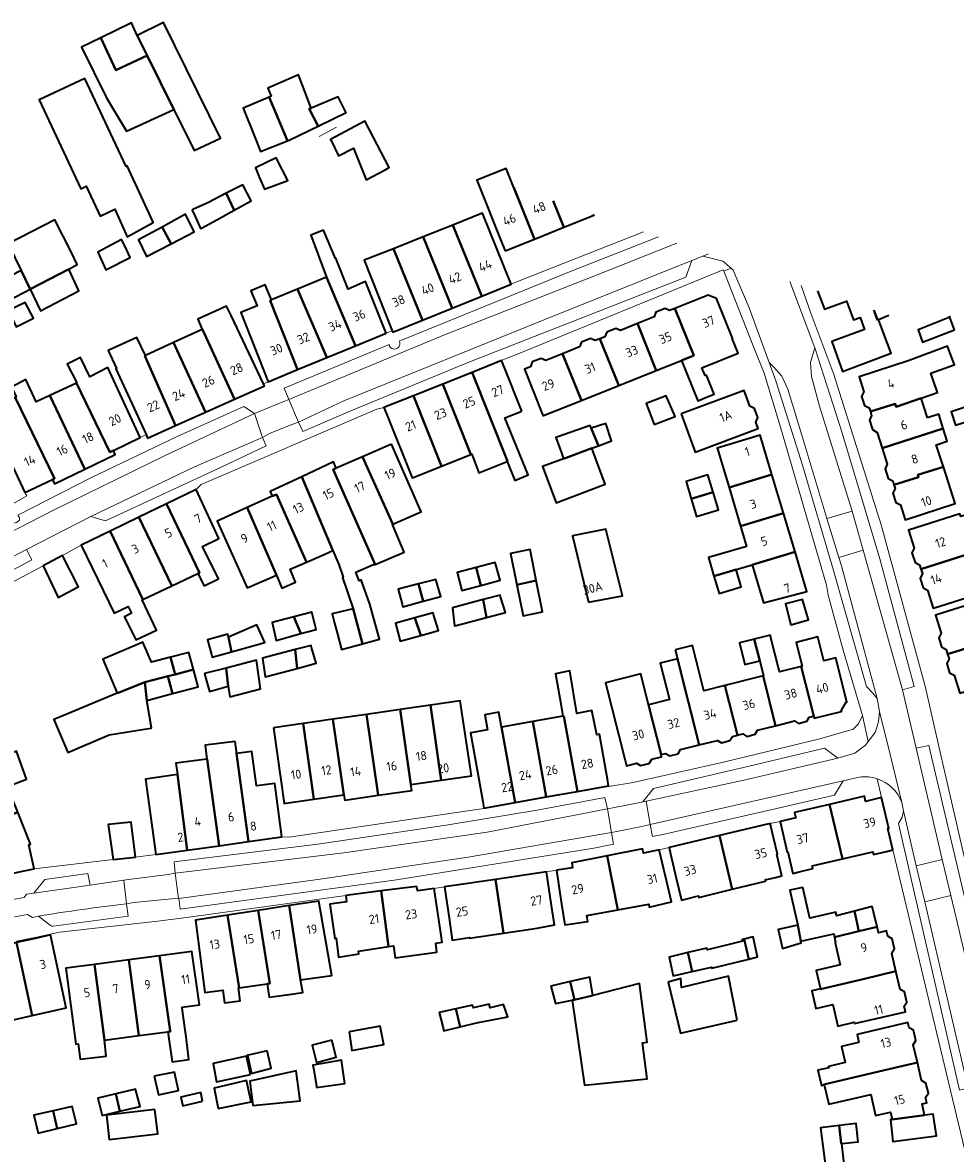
# Model space of a CAD drawing. Extents: x 152761 to 155748, y 459947 to 462743.
# Tile 257 of 262: x 155117 to 155255, y 462276 to 462444. Entities that reach past the tile are written whole.
import ezdxf
from ezdxf.enums import TextEntityAlignment as Align

# ---------------------------------------------------------------- set-up
doc = ezdxf.new("R2010")
doc.units = 0
doc.header["$LTSCALE"] = 0.75
for name, color, linetype, lineweight in [('B-RO-IE-TERREINAFSCHEIDING_KUNSTMATIG_HEKWERK-G', 251, 'IE-TERREINAFSCHEIDING-KUNSTMATIG', 18), ('B-RO-OG-BEBOUWING-GV', 6, 'CONTINUOUS', 35), ('B-RO-OG-BEBOUWING-T18', 1, 'CONTINUOUS', 18), ('B-RO-VH-VERHARDING_BETONSTRAATSTEEN-GV', 251, 'CONTINUOUS', 18), ('B-RO-VH-VERHARDING_STRAATBAKSTEEN-GV', 251, 'CONTINUOUS', 18), ('B-RO-VH-VERHARDING_TEGEL-GV', 251, 'CONTINUOUS', 18)]:
    doc.layers.add(name, color=color, linetype=linetype, lineweight=lineweight)
doc.styles.add('NLCS-ISO-M200-T18', font='NLCS-ISO.ttf', dxfattribs={"height": 0.36})
doc.linetypes.add('IE-TERREINAFSCHEIDING-KUNSTMATIG', pattern='A,4,[82,NLCS.SHX,S=0.75,R=90,X=0,Y=0],4,-2', length=10)

msp = doc.modelspace()

# ---------------------------------------------------------------- linework, layer by layer
at = {"layer": 'B-RO-IE-TERREINAFSCHEIDING_KUNSTMATIG_HEKWERK-G', "flags": 128}
msp.add_lwpolyline([(155160.734, 462427.048), (155163.325, 462428.474)], dxfattribs=at)
at = {"layer": 'B-RO-OG-BEBOUWING-GV', "flags": 128}
for points in [[(155135.139, 462439.132), (155133.682, 462442.072), (155132.813, 462443.982), (155128.269, 462441.749), (155130.479, 462436.946)], [(155135.139, 462439.132), (155139.13, 462431.077), (155142.118, 462424.965), (155146.036, 462426.801), (155137.581, 462443.998), (155133.682, 462442.072)], [(155139.13, 462431.077), (155135.139, 462439.132), (155130.479, 462436.946), (155128.269, 462441.749), (155125.403, 462440.34), (155129.118, 462432.795), (155132.068, 462427.844)], [(155129.309, 462415.77), (155130.358, 462416.262), (155132.168, 462412.126), (155136.059, 462414.252), (155135.981, 462414.424), (155134.305, 462418.099), (155132.197, 462422.694), (155132.043, 462422.617), (155125.879, 462435.687), (155119.068, 462432.502), (155125.29, 462419.298), (155126.099, 462419.676), (155128.169, 462415.235)], [(155153.289, 462432.912), (155156.033, 462426.411), (155156.373, 462426.544), (155160.565, 462428.581), (155159.24, 462431.16), (155159.549, 462431.286), (155157.658, 462436.233), (155153.117, 462434.26), (155153.603, 462433.044)], [(155156.033, 462426.411), (155153.289, 462432.912), (155149.414, 462431.288), (155151.042, 462427.19), (155151.98, 462424.828)], [(155159.549, 462431.286), (155159.24, 462431.16), (155160.565, 462428.581), (155164.738, 462430.61), (155164.703, 462430.681), (155163.576, 462432.961)], [(155167.604, 462429.214), (155167.532, 462429.353), (155162.436, 462426.621), (155162.56, 462426.365), (155163.611, 462424.205), (155165.85, 462425.311), (155167.713, 462420.625), (155170.562, 462422.13), (155171.144, 462422.438)], [(155151.871, 462420.927), (155152.577, 462419.252), (155156.044, 462420.499), (155154.329, 462423.896), (155151.257, 462422.386)], [(155188.366, 462410.065), (155192.749, 462411.822), (155188.538, 462422.326), (155184.155, 462420.569), (155187.994, 462410.993)], [(155146.911, 462418.62), (155148.07, 462416.092), (155150.631, 462417.495), (155149.371, 462419.874)], [(155143.234, 462413.45), (155145.487, 462414.663), (155148.07, 462416.092), (155146.911, 462418.62), (155144.254, 462417.265), (155141.963, 462416.187), (155141.824, 462416.121), (155142.315, 462415.054), (155143.099, 462413.378)], [(155137.37, 462413.599), (155138.723, 462411.123), (155142.132, 462412.896), (155140.861, 462415.508)], [(155180.601, 462413.894), (155184.896, 462403.33), (155189.302, 462405.123), (155185.007, 462415.644), (155184.872, 462415.59)], [(155116.398, 462407.156), (155117.749, 462404.372), (155123.506, 462407.344), (155124.725, 462408.045), (155123.885, 462409.804), (155121.426, 462414.669), (155114.488, 462411.093)], [(155138.723, 462411.123), (155137.37, 462413.599), (155133.878, 462411.689), (155135.041, 462409.208)], [(155170.701, 462397.797), (155167.634, 462405.515), (155165.018, 462404.382), (155163.186, 462408.989), (155163.136, 462408.905), (155161.35, 462413.155), (155159.508, 462412.376), (155161.841, 462406.153), (155166.133, 462395.925)], [(155176.179, 462412.138), (155180.49, 462401.539), (155184.896, 462403.33), (155180.601, 462413.894)], [(155131.857, 462410.71), (155131.352, 462411.754), (155127.828, 462409.864), (155128.999, 462407.257), (155132.645, 462409.084)], [(155180.49, 462401.539), (155176.179, 462412.138), (155171.758, 462410.382), (155176.084, 462399.747)], [(155171.758, 462410.382), (155167.424, 462408.661), (155171.6, 462398.151), (155171.678, 462397.955), (155176.084, 462399.747)], [(155117.749, 462404.372), (155116.398, 462407.156), (155110.695, 462404.211), (155112.1, 462401.454)], [(155117.749, 462404.372), (155119.289, 462401.156), (155124.992, 462404.101), (155123.506, 462407.344)], [(155157.528, 462392.398), (155153.46, 462402.689), (155153.652, 462402.768), (155152.71, 462405.001), (155150.575, 462404.137), (155151.513, 462401.884), (155149.074, 462400.876), (155153.137, 462390.598)], [(155166.133, 462395.925), (155161.841, 462406.153), (155157.528, 462404.37), (155161.882, 462394.182)], [(155153.652, 462402.768), (155153.46, 462402.689), (155157.528, 462392.398), (155161.882, 462394.182), (155157.528, 462404.37)], [(155213.613, 462401.487), (155216.43, 462394.501), (155214.606, 462393.78), (155217.026, 462387.768), (155218.55, 462388.381), (155219.477, 462388.755), (155218.332, 462391.599), (155218.133, 462391.51), (155217.625, 462392.649), (155223.018, 462394.852), (155222.138, 462397.046), (155222.199, 462397.071), (155219.801, 462402.974), (155218.591, 462403.494)], [(155114.506, 462401.196), (155115.667, 462398.745), (155118.265, 462400.046), (155116.994, 462402.392)], [(155147.624, 462400.45), (155146.967, 462401.833), (155142.696, 462399.915), (155143.349, 462398.347), (155143.387, 462398.364), (155148.155, 462387.999), (155152.425, 462389.903), (155152.599, 462389.981), (155152.443, 462390.31)], [(155213.613, 462401.487), (155212.829, 462401.17), (155212.157, 462401.477), (155210.817, 462400.951), (155210.529, 462400.243), (155208.049, 462399.243), (155210.857, 462392.278), (155214.606, 462393.78), (155216.43, 462394.501)], [(155255.199, 462398.324), (155254.468, 462400.279), (155254.493, 462400.192), (155249.79, 462398.328), (155250.465, 462396.476)], [(155143.349, 462398.347), (155139.091, 462396.409), (155143.844, 462386.076), (155148.155, 462387.999), (155143.387, 462398.364)], [(155202.484, 462396.999), (155205.287, 462390.047), (155210.857, 462392.278), (155208.049, 462399.243), (155205.532, 462398.228), (155204.834, 462398.536), (155203.494, 462397.985), (155203.214, 462397.293)], [(155139.378, 462384.084), (155134.805, 462394.458), (155134.9, 462394.501), (155133.632, 462397.197), (155129.361, 462395.252), (155130.597, 462392.543), (155130.499, 462392.498), (155134.986, 462382.745), (155135.222, 462382.231)], [(155134.9, 462394.501), (155134.805, 462394.458), (155139.378, 462384.084), (155143.844, 462386.076), (155139.091, 462396.409)], [(155205.287, 462390.047), (155202.484, 462396.999), (155201.757, 462396.706), (155201.079, 462397.019), (155199.736, 462396.473), (155199.461, 462395.78), (155196.92, 462394.755), (155199.718, 462387.816)], [(155199.718, 462387.816), (155196.92, 462394.755), (155194.428, 462393.75), (155193.741, 462394.075), (155192.41, 462393.539), (155192.139, 462392.827), (155191.244, 462392.466), (155193.953, 462385.748), (155194.037, 462385.54), (155194.075, 462385.555)], [(155246.509, 462386.855), (155250.259, 462388.161), (155252.672, 462389.002), (155251.678, 462391.857), (155255.165, 462393.1), (155255.203, 462393.113), (155254.512, 462394.953), (155254.16, 462395.889), (155248.45, 462393.744), (155241.018, 462391.342), (155241.741, 462389.107), (155241.382, 462388.403), (155241.822, 462387.059), (155242.511, 462386.723), (155242.695, 462386.154), (155246.365, 462387.312)], [(155124.66, 462390.397), (155129.6, 462380.136), (155130.136, 462380.395), (155134.116, 462382.322), (155129.304, 462392.711), (155126.718, 462391.383), (155126.603, 462391.324), (155125.218, 462394.205), (155123.272, 462393.233), (155124.695, 462390.413)], [(155190.867, 462386.215), (155188.229, 462392.813), (155187.858, 462393.741), (155183.476, 462391.989), (155188.755, 462378.788), (155188.738, 462378.781), (155188.693, 462378.763), (155189.829, 462375.93), (155191.831, 462376.758), (155188.334, 462385.213)], [(155188.693, 462378.763), (155188.738, 462378.781), (155188.755, 462378.788), (155183.476, 462391.989), (155179.112, 462390.244), (155183.299, 462379.773), (155183.407, 462379.816), (155184.491, 462377.078)], [(155120.675, 462388.567), (155118.641, 462387.633), (155117.11, 462390.909), (155114.974, 462389.802), (155115.677, 462388.342), (155115.504, 462388.257), (155121.391, 462376.198), (155121.061, 462376.04), (155121.346, 462375.442), (155125.874, 462377.604)], [(155130.136, 462380.395), (155129.6, 462380.136), (155124.66, 462390.397), (155120.675, 462388.567), (155125.874, 462377.604), (155130.399, 462379.765)], [(155179.112, 462390.244), (155174.748, 462388.499), (155178.931, 462378.039), (155183.299, 462379.773)], [(155116.972, 462374.125), (155121.061, 462376.04), (155121.391, 462376.198), (155115.504, 462388.257), (155113.758, 462387.396), (155114.541, 462385.802), (155112, 462384.532), (155113.533, 462381.396), (155115.156, 462377.965)], [(155174.626, 462376.33), (155178.931, 462378.039), (155174.748, 462388.499), (155170.366, 462386.746), (155170.738, 462385.818), (155174.545, 462376.298)], [(155210.561, 462384.242), (155213.655, 462385.418), (155212.349, 462388.509), (155209.357, 462387.375)], [(155214.543, 462385.805), (155216.662, 462380.142), (155226.028, 462383.647), (155225.666, 462384.612), (155225.956, 462385.267), (155225.44, 462386.642), (155224.792, 462386.949), (155223.909, 462389.309)], [(155251.2, 462385.25), (155250.259, 462388.161), (155246.509, 462386.855), (155246.365, 462387.312), (155242.695, 462386.154), (155242.879, 462385.585), (155242.543, 462384.887), (155243.008, 462383.476), (155243.692, 462383.069), (155244.453, 462380.714), (155253.512, 462383.641), (155252.853, 462385.785)], [(155258.477, 462385.148), (155257.816, 462387.168), (155254.697, 462386.148), (155255.351, 462384.149)], [(155197.055, 462379.111), (155201.279, 462380.716), (155202.253, 462381.086), (155201.199, 462383.706), (155201.051, 462384.073), (155196.08, 462382.342), (155195.946, 462382.295), (155196.74, 462380.014)], [(155202.253, 462381.086), (155204.196, 462381.824), (155203.344, 462384.412), (155201.199, 462383.706)], [(155253.559, 462377.948), (155252.5, 462381.225), (155252.527, 462381.234), (155254.096, 462381.742), (155253.512, 462383.641), (155244.453, 462380.714), (155245.215, 462378.356), (155244.873, 462377.671), (155245.346, 462376.227), (155246.027, 462375.843), (155246.208, 462375.282), (155249.845, 462376.408), (155249.737, 462376.756)], [(155171.494, 462381.339), (155167.155, 462379.456), (155171.685, 462369.4), (155175.646, 462371.138), (155175.906, 462371.252)], [(155220.001, 462380.472), (155220.209, 462379.777), (155221.674, 462374.875), (155228.047, 462376.783), (155226.293, 462382.642), (155219.922, 462380.735)], [(155201.279, 462380.716), (155197.055, 462379.111), (155193.949, 462377.972), (155195.965, 462372.587), (155203.28, 462375.365)], [(155165.765, 462356.849), (155167.166, 462351.639), (155169.694, 462352.33), (155168.286, 462357.522), (155166.951, 462361.126), (155166.662, 462360.994), (155166.158, 462362.27), (155168.896, 462363.465), (155168.942, 462363.351), (155169.062, 462363.403), (155162.817, 462377.573), (155163.266, 462377.768), (155162.843, 462378.672), (155158.129, 462376.469), (155162.785, 462365.496), (155163.657, 462363.44), (155164.278, 462361.557), (155164.209, 462361.488)], [(155171.685, 462369.4), (155167.155, 462379.456), (155163.266, 462377.768), (155162.817, 462377.573), (155169.062, 462363.403), (155173.347, 462365.269), (155171.643, 462369.382)], [(155246.208, 462375.282), (155246.389, 462374.721), (155246.038, 462374.03), (155246.477, 462372.659), (155247.171, 462372.302), (155247.887, 462370.085), (155255.324, 462372.488), (155255.016, 462373.44), (155253.559, 462377.948), (155249.737, 462376.756), (155249.845, 462376.408)], [(155158.129, 462376.469), (155153.432, 462374.275), (155153.748, 462373.573), (155154.366, 462373.852), (155158.836, 462363.763), (155161.021, 462364.722), (155162.785, 462365.496)], [(155219.316, 462374.169), (155218.548, 462376.741), (155215.281, 462375.765), (155216.05, 462373.191)], [(155228.047, 462376.783), (155221.674, 462374.875), (155223.392, 462369.126), (155229.768, 462371.035)], [(155145.7, 462367.234), (155145.818, 462367.291), (155142.448, 462374.576), (155138.017, 462372.434), (155142.909, 462362.193), (155142.705, 462362.096), (155143.616, 462360.274), (155145.751, 462361.274), (155143.387, 462366.121)], [(155150, 462371.883), (155154.388, 462361.856), (155155.154, 462359.927), (155157.215, 462360.817), (155156.43, 462362.708), (155158.836, 462363.763), (155154.366, 462373.852), (155153.748, 462373.573)], [(155219.316, 462374.169), (155216.05, 462373.191), (155216.832, 462370.571), (155220.1, 462371.547)], [(155142.705, 462362.096), (155142.909, 462362.193), (155138.017, 462372.434), (155133.903, 462370.444), (155138.795, 462360.24)], [(155154.388, 462361.856), (155150, 462371.883), (155145.543, 462369.873), (155150.014, 462359.948)], [(155250.213, 462362.733), (155257.834, 462365.148), (155257.827, 462365.169), (155260.165, 462365.912), (155258.474, 462371.308), (155257.086, 462370.868), (155256.133, 462370.566), (155256.009, 462370.957), (155248.373, 462368.538), (155249.219, 462365.869), (155248.872, 462365.163), (155249.332, 462363.74), (155250.006, 462363.385)], [(155138.795, 462360.24), (155133.903, 462370.444), (155129.63, 462368.379), (155134.508, 462358.205)], [(155222.737, 462362.667), (155225.11, 462363.377), (155231.489, 462365.287), (155229.768, 462371.035), (155223.392, 462369.126), (155224.298, 462366.095), (155218.608, 462364.447), (155219.436, 462361.679)], [(155134.508, 462358.205), (155129.63, 462368.379), (155125.359, 462366.314), (155130.221, 462356.17), (155132.334, 462357.173), (155132.819, 462356.178), (155131.763, 462355.663), (155133.451, 462352.203), (155136.521, 462353.677), (155134.397, 462358.152)], [(155200.787, 462357.832), (155205.812, 462358.74), (155203.341, 462368.661), (155198.409, 462367.694)], [(155119.684, 462363.21), (155121.938, 462358.535), (155124.767, 462360.036), (155124.937, 462360.126), (155122.553, 462364.781), (155119.672, 462363.236)], [(155190.102, 462360.424), (155193.013, 462361.026), (155192.109, 462365.647), (155189.163, 462365.053)], [(155225.11, 462363.377), (155226.795, 462357.74), (155233.243, 462359.428), (155231.489, 462365.287)], [(155259.278, 462358.631), (155262.155, 462359.563), (155261.449, 462361.817), (155261.249, 462362.456), (155258.923, 462361.717), (155257.834, 462365.148), (155250.213, 462362.733), (155250.423, 462362.07), (155250.077, 462361.366), (155250.537, 462359.943), (155251.209, 462359.59), (155252.052, 462356.928), (155253.005, 462357.23), (155259.111, 462359.164)], [(155184.084, 462362.977), (155181.273, 462362.214), (155181.929, 462359.544), (155184.775, 462360.321)], [(155184.084, 462362.977), (155184.775, 462360.321), (155187.633, 462361.102), (155186.891, 462363.739)], [(155175.486, 462360.525), (155176.195, 462357.965), (155178.829, 462358.681), (155178.083, 462361.19)], [(155190.102, 462360.424), (155191.04, 462355.796), (155193.918, 462356.404), (155193.013, 462361.026)], [(155219.436, 462361.679), (155220.201, 462359.122), (155223.499, 462360.121), (155222.737, 462362.667)], [(155176.195, 462357.965), (155175.486, 462360.525), (155172.486, 462359.757), (155173.085, 462357.549), (155173.194, 462357.149)], [(155262.155, 462359.563), (155259.278, 462358.631), (155259.445, 462358.097), (155253.327, 462356.181), (155252.373, 462355.882), (155253.213, 462353.2), (155252.853, 462352.506), (155253.282, 462351.165), (155253.97, 462350.783), (155254.188, 462350.086), (155261.855, 462352.488), (155261.81, 462352.628), (155260.776, 462355.884), (155263.094, 462356.568), (155262.803, 462357.494)], [(155185.096, 462358.214), (155180.532, 462357.004), (155180.85, 462354.302), (155181.083, 462354.363), (155185.601, 462355.542)], [(155185.601, 462355.542), (155188.432, 462356.281), (155187.718, 462358.599), (155187.629, 462358.886), (155185.096, 462358.214)], [(155232.681, 462357.887), (155232.59, 462358.196), (155230.082, 462357.585), (155230.868, 462354.44), (155233.48, 462355.181)], [(155156.962, 462355.652), (155158.02, 462353.147), (155160.282, 462353.783), (155159.655, 462356.358)], [(155165.765, 462356.849), (155162.671, 462356.069), (155163.019, 462354.717), (155163.391, 462353.274), (155164.033, 462350.783), (155167.166, 462351.639)], [(155174.966, 462355.477), (155175.83, 462352.867), (155178.492, 462353.589), (155177.734, 462356.008), (155177.67, 462356.212)], [(155147.237, 462352.602), (155147.696, 462350.43), (155152.629, 462351.813), (155151.439, 462354.464)], [(155158.02, 462353.147), (155156.962, 462355.652), (155153.76, 462354.812), (155154.353, 462352.117)], [(155172.461, 462354.796), (155172.056, 462354.686), (155172.757, 462352.034), (155175.83, 462352.867), (155174.966, 462355.477)], [(155144.697, 462350.06), (155144.813, 462349.622), (155147.696, 462350.43), (155147.237, 462352.602), (155147.132, 462353.071), (155144.123, 462352.234)], [(155225.425, 462352.324), (155226.238, 462349.12), (155226.804, 462346.862), (155226.73, 462346.844), (155228.594, 462339.457), (155231.394, 462340.163), (155231.985, 462339.799), (155233.237, 462340.113), (155233.589, 462340.717), (155234.269, 462340.889), (155232.414, 462348.269), (155229.201, 462347.463), (155227.806, 462352.915)], [(155232.414, 462348.269), (155234.269, 462340.889), (155234.351, 462340.565), (155238.383, 462341.579), (155238.356, 462341.686), (155239.084, 462342.929), (155239.191, 462342.956), (155237.537, 462349.553), (155236.567, 462349.31), (155235.778, 462349.112), (155234.892, 462352.646), (155231.647, 462351.832), (155232.533, 462348.299)], [(155261.81, 462352.628), (155261.855, 462352.488), (155254.188, 462350.086), (155254.411, 462349.375), (155254.044, 462348.683), (155254.468, 462347.318), (155255.17, 462346.951), (155256.004, 462344.29), (155263.341, 462346.589), (155263.491, 462346.112), (155267.647, 462347.415), (155266.803, 462350.106), (155264.9, 462349.509), (155263.733, 462353.231)], [(155139.304, 462347.08), (155138.638, 462349.635), (155135.777, 462348.896), (155134.506, 462351.881), (155133.729, 462351.55), (155128.829, 462349.462), (155128.557, 462349.346), (155130.699, 462344.316), (155130.722, 462344.326), (155130.741, 462344.28), (155134.808, 462345.907), (155138.247, 462346.804)], [(155159.596, 462351.083), (155159.516, 462351.363), (155157.181, 462350.761), (155157.477, 462347.978), (155160.273, 462348.728)], [(155213.677, 462350.724), (155214.007, 462349.414), (155217.242, 462336.593), (155219.957, 462337.278), (155220.556, 462336.918), (155221.806, 462337.239), (155222.169, 462337.836), (155222.918, 462338.025), (155221.052, 462345.42), (155217.921, 462344.635), (155216.232, 462351.368)], [(155225.425, 462352.324), (155223.23, 462351.78), (155224.033, 462348.552), (155226.238, 462349.12)], [(155139.304, 462347.08), (155142.035, 462347.792), (155141.34, 462350.333), (155138.638, 462349.635)], [(155157.181, 462350.761), (155152.319, 462349.506), (155152.722, 462346.702), (155157.477, 462347.978)], [(155214.007, 462349.414), (155211.457, 462348.771), (155212.813, 462343.354), (155209.715, 462342.578), (155209.696, 462342.573), (155211.566, 462335.161), (155212.245, 462335.333), (155212.869, 462334.96), (155214.125, 462335.273), (155214.481, 462335.897), (155217.242, 462336.593)], [(155138.917, 462344.236), (155142.73, 462345.251), (155142.035, 462347.792), (155139.304, 462347.08), (155138.247, 462346.804)], [(155147.183, 462345.334), (155146.894, 462348.033), (155143.893, 462347.242), (155143.653, 462347.179), (155144.441, 462344.541)], [(155146.894, 462348.033), (155147.183, 462345.334), (155147.434, 462343.725), (155152.014, 462344.917), (155151.389, 462349.218)], [(155196.963, 462340.866), (155197.116, 462340.894), (155199.128, 462329.684), (155203.767, 462330.517), (155203.591, 462331.501), (155202.393, 462338.196), (155202.002, 462338.117), (155201.282, 462341.699), (155199.038, 462341.248), (155197.998, 462347.592), (155195.89, 462347.16), (155196.646, 462342.727)], [(155135.675, 462339.106), (155135.805, 462339.127), (155135.104, 462343.221), (155134.808, 462345.907), (155130.741, 462344.28), (155130.722, 462344.326), (155130.699, 462344.316), (155121.998, 462340.67), (155121.264, 462340.358), (155123.342, 462335.486), (155129.506, 462338.119)], [(155134.808, 462345.907), (155135.104, 462343.221), (155138.917, 462344.236), (155138.247, 462346.804)], [(155211.566, 462335.161), (155209.696, 462342.573), (155209.715, 462342.578), (155208.559, 462347.182), (155203.289, 462345.844), (155206.194, 462334.476), (155206.442, 462333.508), (155207.903, 462333.881), (155208.52, 462333.527), (155209.797, 462333.849), (155210.176, 462334.462), (155211.648, 462334.838)], [(155226.73, 462346.844), (155221.052, 462345.42), (155222.918, 462338.025), (155223.707, 462338.224), (155224.312, 462337.869), (155225.55, 462338.173), (155225.909, 462338.78), (155228.594, 462339.457)], [(155178.887, 462331.342), (155177.301, 462342.515), (155172.764, 462341.857), (155174.38, 462330.702)], [(155177.301, 462342.515), (155178.887, 462331.342), (155183.393, 462331.981), (155181.719, 462343.155)], [(155164.409, 462329.167), (155164.537, 462328.382), (155169.513, 462329.109), (155167.756, 462341.132), (155162.78, 462340.411)], [(155167.756, 462341.132), (155169.513, 462329.109), (155174.488, 462329.836), (155174.38, 462330.702), (155172.764, 462341.857)], [(155185.059, 462328.175), (155185.236, 462327.191), (155189.875, 462328.023), (155187.865, 462339.224), (155187.467, 462341.443), (155185.382, 462341.067), (155185.783, 462338.848), (155183.293, 462338.399), (155183.226, 462338.387)], [(155199.128, 462329.684), (155197.116, 462340.894), (155196.963, 462340.866), (155192.49, 462340.059), (155194.502, 462328.854)], [(155153.921, 462339.127), (155155.507, 462327.909), (155155.763, 462327.945), (155159.958, 462328.538), (155158.371, 462339.772)], [(155164.409, 462329.167), (155162.78, 462340.411), (155158.371, 462339.772), (155159.958, 462328.538)], [(155192.49, 462340.059), (155187.865, 462339.224), (155189.875, 462328.023), (155194.502, 462328.854)], [(155107.126, 462326.002), (155107.133, 462325.985), (155107.272, 462325.629), (155107.406, 462325.288), (155108.088, 462323.557), (155115.91, 462326.619), (155114.996, 462328.925), (155114.397, 462330.435), (155117.219, 462331.517), (155115.696, 462335.646), (155112.788, 462334.493), (155111.93, 462336.659), (155104.081, 462333.781)], [(155148.223, 462337.115), (155143.787, 462336.544), (155144, 462334.457), (155144.068, 462334.466), (155145.852, 462321.615), (155150.223, 462322.222), (155148.45, 462335.316), (155148.412, 462335.594)], [(155139.652, 462332.2), (155141.104, 462320.956), (155145.852, 462321.615), (155144.068, 462334.466), (155144, 462334.457), (155139.436, 462333.871)], [(155150.223, 462322.222), (155155.181, 462322.909), (155154.156, 462330.862), (155151.43, 462330.493), (155150.735, 462335.626), (155148.45, 462335.316)], [(155141.104, 462320.956), (155139.652, 462332.2), (155134.897, 462331.505), (155136.415, 462320.313), (155136.416, 462320.305)], [(155232.115, 462317.719), (155234.162, 462318.198), (155234.025, 462318.632), (155238.536, 462319.665), (155236.642, 462327.745), (155231.417, 462326.524), (155231.593, 462325.772), (155229.271, 462325.229), (155230.339, 462320.662), (155230.397, 462320.676), (155231.142, 462317.492)], [(155244.362, 462328.767), (155241.983, 462328.207), (155241.807, 462328.953), (155236.642, 462327.745), (155238.536, 462319.665), (155243.055, 462320.7), (155243.171, 462320.303), (155243.172, 462320.301), (155245.082, 462320.751), (155246.056, 462320.98), (155245.308, 462324.155), (155245.425, 462324.183)], [(155116.592, 462317.808), (155118.345, 462318.181), (155117.564, 462321.731), (155117.807, 462321.832), (155115.91, 462326.619), (155108.088, 462323.557), (155109.224, 462320.676), (155109.763, 462319.307), (155109.875, 462319.023), (155110.379, 462316.844), (155110.449, 462316.544), (155110.458, 462316.503)], [(155133.398, 462319.899), (155132.766, 462325.116), (155129.372, 462324.758), (155130.074, 462319.557)], [(155227.077, 462316.511), (155227.07, 462316.545), (155228.577, 462316.898), (155229.55, 462317.127), (155228.802, 462320.315), (155228.871, 462320.331), (155227.801, 462324.892), (155220.278, 462323.128), (155222.153, 462315.134), (155227.111, 462316.342)], [(155222.153, 462315.134), (155220.278, 462323.128), (155212.755, 462321.363), (155212.983, 462320.39), (155213.826, 462316.797), (155214.608, 462313.496), (155217.15, 462314.152), (155217.195, 462313.927)], [(155203.557, 462320.112), (155205.151, 462312.062), (155209.732, 462312.9), (155209.805, 462312.475), (155213.128, 462313.241), (155212.369, 462316.456), (155211.29, 462321.02), (155208.975, 462320.477), (155208.815, 462321.153)], [(155196.037, 462317.954), (155196.783, 462312.925), (155197.237, 462309.868), (155200.694, 462310.364), (155200.521, 462311.214), (155205.151, 462312.062), (155203.557, 462320.112), (155198.299, 462319.07), (155198.411, 462318.308)], [(155186.956, 462316.609), (155188.143, 462308.607), (155193.143, 462309.362), (155195.728, 462309.822), (155195.299, 462312.716), (155194.554, 462317.734)], [(155188.143, 462308.607), (155186.956, 462316.609), (155180.748, 462315.687), (155179.357, 462315.481), (155180.097, 462310.489), (155180.53, 462307.571), (155183.066, 462307.945), (155183.085, 462307.844)], [(155164.706, 462314.203), (155164.783, 462313.248), (155162.308, 462312.915), (155163.069, 462307.813), (155163.253, 462307.843), (155163.612, 462305.041), (155166.615, 462305.535), (155166.572, 462305.942), (155171.023, 462306.616), (155169.958, 462314.88)], [(155169.958, 462314.88), (155171.023, 462306.616), (155171.77, 462306.729), (155172.051, 462304.928), (155178.242, 462305.803), (155178.068, 462307.122), (155179.015, 462307.271), (155178.57, 462310.272), (155177.831, 462315.255), (155175.41, 462314.896), (155175.21, 462315.557)], [(155240.322, 462311.88), (155237.666, 462311.186), (155237.569, 462311.749), (155233.678, 462310.86), (155232.637, 462315.402), (155230.741, 462315.016), (155231.891, 462309.808), (155232.366, 462307.402), (155237.258, 462308.482), (155237.356, 462308.008), (155241.004, 462308.904)], [(155156.286, 462312.705), (155151.66, 462311.99), (155153.374, 462301.105), (155153.011, 462301.055), (155153.279, 462299.101), (155155.537, 462299.41), (155155.911, 462299.46), (155158.291, 462299.761), (155157.948, 462301.675)], [(155156.286, 462312.705), (155157.948, 462301.675), (155162.591, 462302.323), (155160.691, 462313.387)], [(155240.322, 462311.88), (155241.004, 462308.904), (155243.696, 462309.566), (155243.141, 462311.786), (155242.975, 462312.573)], [(155148.813, 462300.476), (155147.093, 462311.283), (155142.329, 462310.546), (155143.738, 462299.776), (155146.409, 462300.144), (155146.67, 462298.265), (155148.967, 462298.535), (155148.733, 462300.465)], [(155151.66, 462311.99), (155147.093, 462311.283), (155148.813, 462300.476), (155153.011, 462301.055), (155153.374, 462301.105)], [(155232.366, 462307.402), (155231.891, 462309.808), (155228.983, 462309.169), (155229.62, 462306.302), (155230.899, 462306.73), (155232.42, 462307.185)], [(155241.004, 462308.904), (155237.356, 462308.008), (155237.526, 462307.193), (155237.451, 462307.172), (155238.228, 462303.904), (155234.629, 462303.059), (155235.273, 462300.319), (155235.279, 462300.297), (155241.627, 462301.788), (155246.494, 462302.932), (155245.866, 462305.604), (155246.274, 462306.256), (155245.926, 462307.76), (155245.271, 462308.137), (155245.084, 462308.933), (155244.111, 462308.705), (155243.922, 462308.661), (155243.855, 462308.928), (155243.696, 462309.566)], [(155115.737, 462307.194), (155118.051, 462296.353), (155123.115, 462297.488), (155120.799, 462308.34), (155118.726, 462307.871)], [(155215.574, 462305.709), (155216.187, 462302.89), (155219.067, 462303.547), (155219.135, 462303.378), (155224.634, 462304.758), (155223.934, 462307.725), (155223.622, 462307.648), (155223.703, 462307.405), (155218.46, 462306.108), (155218.385, 462306.369)], [(155224.634, 462304.758), (155225.919, 462305.08), (155225.271, 462308.053), (155223.934, 462307.725)], [(155118.051, 462296.353), (155115.737, 462307.194), (155112.747, 462306.517), (155110.641, 462306.04), (155112.847, 462295.186)], [(155140.926, 462293.194), (155140.42, 462297.06), (155140.347, 462297.59), (155142.923, 462297.931), (155141.785, 462305.902), (155136.983, 462305.257), (155138.592, 462294.093), (155138.605, 462294.001), (155138.245, 462293.953), (155138.844, 462289.465), (155141.357, 462289.843)], [(155216.187, 462302.89), (155215.574, 462305.709), (155212.76, 462305.048), (155213.369, 462302.248)], [(155127.297, 462303.956), (155123.046, 462303.385), (155124.547, 462292.082), (155124.872, 462292.129), (155125.197, 462289.851), (155129.052, 462290.307), (155128.81, 462292.693)], [(155132.416, 462304.644), (155127.297, 462303.956), (155128.81, 462292.693), (155133.93, 462293.376)], [(155136.983, 462305.257), (155132.416, 462304.644), (155133.93, 462293.376), (155138.245, 462293.953), (155138.605, 462294.001), (155138.592, 462294.093)], [(155222.894, 462295.671), (155221.582, 462302.21), (155214.6, 462300.516), (155214.492, 462301.843), (155212.614, 462301.321), (155214.451, 462293.712)], [(155246.494, 462302.932), (155241.627, 462301.788), (155235.279, 462300.297), (155235.273, 462300.319), (155233.979, 462300.015), (155234.591, 462297.412), (155237.122, 462298.007), (155237.88, 462294.787), (155240.299, 462295.357), (155240.347, 462295.152), (155247.904, 462296.931), (155247.716, 462297.728), (155248.126, 462298.356), (155247.773, 462299.871), (155247.126, 462300.243)], [(155198.68, 462298.698), (155198.063, 462301.4), (155195.172, 462300.73), (155195.857, 462298.157), (155198.374, 462298.628)], [(155198.063, 462301.4), (155198.68, 462298.698), (155201.426, 462299.331), (155200.954, 462302.071)], [(155201.426, 462299.331), (155198.68, 462298.698), (155198.374, 462298.628), (155200.175, 462285.999), (155209.493, 462286.955), (155208.817, 462292.29), (155209.496, 462292.379), (155208.351, 462301.107)], [(155181.06, 462297.339), (155178.568, 462296.797), (155179.158, 462294.516), (155179.261, 462294.095), (155181.696, 462294.692)], [(155181.06, 462297.339), (155181.696, 462294.692), (155184.131, 462295.288), (155188.763, 462296.182), (155188.136, 462297.981), (155186.154, 462297.521), (155186.009, 462298.04), (155183.638, 462297.493), (155183.551, 462297.88)], [(155165.169, 462293.95), (155165.604, 462291.164), (155170.341, 462292.07), (155169.789, 462294.798)], [(155235.811, 462286.038), (155235.798, 462286.092), (155244.818, 462288.21), (155249.685, 462289.353), (155249.058, 462292.024), (155249.477, 462292.655), (155249.118, 462294.17), (155248.468, 462294.539), (155248.281, 462295.334), (155240.717, 462293.558), (155240.945, 462292.584), (155240.995, 462292.373), (155240.919, 462292.355), (155238.398, 462291.745), (155238.934, 462289.388), (155236.485, 462288.802), (155236.524, 462288.566), (155234.898, 462288.231), (155235.447, 462285.959)], [(155162.635, 462292.683), (155159.701, 462291.976), (155160.33, 462289.353), (155163.273, 462290.157)], [(155152.996, 462291.113), (155150.395, 462290.536), (155150.061, 462290.462), (155150.676, 462287.76), (155150.831, 462287.8), (155153.575, 462288.516)], [(155150.509, 462287.603), (155149.915, 462290.319), (155144.969, 462289.212), (155145.482, 462286.509)], [(155160.335, 462285.654), (155164.565, 462286.275), (155164.066, 462289.708), (155159.795, 462288.979), (155159.93, 462288.276), (155160.308, 462285.816)], [(155245.914, 462280.919), (155250.728, 462281.531), (155250.389, 462283.208), (155251.09, 462283.372), (155250.902, 462284.173), (155251.316, 462284.79), (155250.962, 462286.311), (155250.313, 462286.682), (155249.685, 462289.353), (155244.818, 462288.21), (155235.798, 462286.092), (155235.811, 462286.038), (155236.499, 462283.154), (155242.74, 462284.628), (155243.476, 462281.508), (155245.678, 462282.011)], [(155136.206, 462287.343), (155136.819, 462284.558), (155139.822, 462285.203), (155139.202, 462287.918)], [(155150.86, 462282.958), (155157.901, 462283.677), (155157.304, 462288.147), (155150.399, 462286.587)], [(155131.105, 462282.13), (155134.086, 462282.844), (155133.439, 462285.42), (155130.489, 462284.703)], [(155145.713, 462282.526), (155150.628, 462283.548), (155149.9, 462286.722), (155145.091, 462285.553)], [(155130.489, 462284.703), (155127.817, 462284.054), (155128.469, 462281.499), (155131.105, 462282.13)], [(155143.397, 462283.63), (155143.12, 462284.93), (155140.159, 462284.212), (155140.476, 462282.916)], [(155121.161, 462282.179), (155118.313, 462281.521), (155118.94, 462278.886), (155121.787, 462279.572)], [(155121.787, 462279.572), (155124.634, 462280.258), (155124.008, 462282.836), (155121.161, 462282.179)], [(155136.298, 462282.396), (155129.108, 462281.553), (155129.488, 462277.925), (155136.733, 462278.767)], [(155250.728, 462281.531), (155245.914, 462280.919), (155245.709, 462280.893), (155246.023, 462277.604), (155252.544, 462278.446), (155252.046, 462281.699)], [(155238.456, 462277.32), (155238.372, 462277.312), (155238.06, 462279.999), (155235.295, 462279.678), (155236.023, 462273.921), (155231.5, 462273.396), (155232.611, 462263.828), (155232.726, 462262.835), (155233.459, 462262.92), (155234.065, 462262.427), (155235.711, 462262.614), (155236.198, 462263.238), (155239.061, 462263.57), (155238.096, 462271.879), (155239.074, 462271.993), (155238.959, 462272.986)], [(155238.372, 462277.312), (155238.456, 462277.32), (155240.889, 462277.569), (155240.573, 462280.291), (155238.06, 462279.999)]]:
    msp.add_lwpolyline(points, close=True, dxfattribs=at)
for points in [[(155189.68, 462419.477), (155192.749, 462411.822), (155197.112, 462413.571), (155195.545, 462417.479)], [(155195.545, 462417.479), (155197.112, 462413.571), (155201.474, 462415.32), (155201.41, 462415.481)], [(155201.41, 462415.481), (155201.474, 462415.32), (155201.661, 462415.395)], [(155234.825, 462404.096), (155235.877, 462401.366), (155239.167, 462402.596), (155240.209, 462399.81), (155241.175, 462400.156), (155241.839, 462398.343), (155237.906, 462396.926), (155236.965, 462396.587), (155238.569, 462392.136), (155245.783, 462394.827), (155244.7, 462397.732), (155244.35, 462398.669), (155243.9, 462399.876), (155243.769, 462399.824), (155243.21, 462401.239)], [(155243.21, 462401.239), (155243.769, 462399.824), (155243.9, 462399.876), (155245.434, 462400.481)]]:
    msp.add_lwpolyline(points, dxfattribs=at)
at = {"layer": 'B-RO-VH-VERHARDING_BETONSTRAATSTEEN-GV', "flags": 128}
for points in [[(155211.176, 462412.153), (155198.181, 462407.019), (155172.625, 462396.644)], [(155171.141, 462396.134), (155155.523, 462389.625), (155156.219, 462387.955), (155179.386, 462397.55), (155201.581, 462406.31), (155213.925, 462411.217)], [(155247.359, 462328.052), (155245.617, 462335.163), (155244.05, 462341.569), (155243.911, 462340.022), (155243.392, 462338.419), (155242.385, 462337.108), (155241.978, 462336.578), (155240.397, 462335.379), (155237.845, 462334.636), (155223.657, 462331.305), (155209.337, 462328.238)], [(155209.337, 462328.238), (155209.968, 462324.745), (155238.63, 462331.261), (155241.045, 462331.81)], [(155040.717, 462315.88), (155042.034, 462311.856), (155043.172, 462308.294), (155044.007, 462308.202), (155044.901, 462307.954), (155046.392, 462307.283), (155047.867, 462306.317), (155049.528, 462304.354), (155051.372, 462300.781), (155052.176, 462299.816), (155053.26, 462299.275), (155054.518, 462298.928), (155055.965, 462298.997), (155071.681, 462302.113), (155095.532, 462306.689), (155114.154, 462310.229), (155114.646, 462310.903), (155117.378, 462311.368), (155118.08, 462310.928), (155118.995, 462311.13)], [(155132.079, 462312.945), (155131.675, 462316.474), (155126.683, 462315.737), (155118.318, 462314.563), (155117.227, 462314.382), (155116.871, 462313.891), (155114.291, 462313.448), (155113.806, 462313.778), (155111.185, 462313.344), (155108.091, 462312.831), (155099.649, 462312.298), (155096.444, 462312.034), (155066.084, 462306.074), (155063.594, 462305.602), (155060.55, 462305.027), (155060.503, 462305.016)], [(155121.159, 462309.654), (155132.322, 462311.151), (155132.079, 462312.945)], [(155118.995, 462311.13), (155120.793, 462309.746)]]:
    msp.add_lwpolyline(points, dxfattribs=at)
for points in [[(155157.666, 462384.581), (155158.28, 462383.177), (155165.42, 462386.29), (155183.233, 462393.589), (155215.257, 462406.156), (155216.125, 462408.608), (155194.31, 462399.852), (155164.399, 462387.763)], [(155240.004, 462371.336), (155241.633, 462365.556), (155247.481, 462344.809), (155249.184, 462345.258), (155244.084, 462364.283), (155238.464, 462383.148), (155234.44, 462395.645), (155233.812, 462393.438), (155233.959, 462391.381), (155235.146, 462386.976)], [(155243.697, 462343.505), (155238.381, 462363.216), (155237.996, 462364.487), (155236.243, 462370.28), (155232.501, 462382.647), (155230.399, 462389.487), (155229.532, 462391.452), (155228.315, 462392.785), (155227.644, 462393.452), (155228.642, 462390.725), (155232.585, 462378.213), (155237.196, 462362.54), (155242.125, 462345.286), (155243.079, 462344.309)], [(155151.088, 462385.874), (155149.533, 462386.924), (155139.492, 462382.413), (155126.88, 462376.342), (155115.912, 462370.749), (155116.175, 462370.373), (155116.165, 462370.04), (155115.729, 462369.659), (155115.209, 462369.552), (155114.816, 462369.762), (155114.603, 462370.108), (155108.487, 462367.034), (155100.986, 462362.867), (155100.576, 462360.642), (155110.159, 462365.838), (155121.301, 462371.558), (155137.848, 462379.63)], [(155152.278, 462382.308), (155142.177, 462377.95), (155126.755, 462370.569), (155128.939, 462369.897), (155145.294, 462377.479), (155152.867, 462381.06)], [(155117.199, 462365.643), (155101.86, 462357.641), (155104.345, 462356.815), (155117.995, 462364.13)], [(155209.337, 462328.238), (155223.657, 462331.305), (155237.845, 462334.636), (155235.882, 462336.117), (155224.667, 462333.426), (155210.46, 462330.135), (155208.857, 462328.127)], [(155253.391, 462319.563), (155254.654, 462314.209), (155255.444, 462310.861), (155261.238, 462286.154), (155263.037, 462286.692), (155257.026, 462312.51), (155251.377, 462336.505), (155249.488, 462336.109)], [(155209.968, 462324.745), (155210.29, 462322.974), (155211.819, 462323.277), (155230.25, 462327.47), (155237.382, 462329.147), (155238.63, 462331.261)], [(155139.321, 462317.524), (155164.399, 462320.554), (155185.688, 462323.621), (155203.613, 462327.087), (155203.211, 462328.761), (155193.136, 462326.91), (155179.594, 462324.654), (155160.554, 462321.86), (155139.174, 462319.199)], [(155209.968, 462324.745), (155209.337, 462328.238), (155208.857, 462328.127), (155208.208, 462327.968), (155204.628, 462327.308), (155203.613, 462327.087), (155204.191, 462323.562), (155205.242, 462323.777), (155208.888, 462324.524)], [(155139.321, 462317.524), (155139.813, 462313.746), (155139.835, 462313.747), (155161.199, 462316.665), (155182.866, 462319.883), (155204.191, 462323.562), (155203.613, 462327.087), (155185.688, 462323.621), (155164.399, 462320.554)], [(155255.934, 462285.263), (155257.257, 462285.572), (155250.781, 462313.263), (155249.528, 462318.619), (155247.613, 462326.808), (155247.405, 462325.861), (155246.896, 462324.903)], [(155204.191, 462323.562), (155182.866, 462319.883), (155161.199, 462316.665), (155139.835, 462313.747), (155140.043, 462312.171), (155172.242, 462316.515), (155201.584, 462321.249), (155204.476, 462321.822)], [(155126.683, 462315.737), (155126.334, 462317.501), (155119.926, 462316.573), (155118.318, 462314.563)], [(155131.675, 462316.474), (155132.079, 462312.945), (155133.18, 462313.167), (155138.755, 462313.716), (155139.813, 462313.746), (155139.321, 462317.524), (155138.274, 462317.317), (155132.762, 462316.617)]]:
    msp.add_lwpolyline(points, close=True, dxfattribs=at)
at = {"layer": 'B-RO-VH-VERHARDING_BETONSTRAATSTEEN-GV'}
for points in [[(155172.625, 462396.644, -1.2168444), (155171.141, 462396.134)], [(155241.045, 462331.81, -0.1159042), (155243.712, 462331.571)], [(155243.712, 462331.571, -0.2260702), (155247.359, 462328.052)], [(155132.079, 462312.945, 0.0144429), (155118.995, 462311.13)], [(155118.995, 462311.13, -0.0144429), (155132.079, 462312.945)], [(155120.793, 462309.746, 0.1632367), (155121.159, 462309.654)]]:
    msp.add_lwpolyline(points, format="xyb", dxfattribs=at)
at = {"layer": 'B-RO-VH-VERHARDING_STRAATBAKSTEEN-GV', "flags": 128}
for points in [[(155213.925, 462411.217), (155201.581, 462406.31), (155179.386, 462397.55), (155156.219, 462387.955), (155157.666, 462384.581), (155164.399, 462387.763), (155194.31, 462399.852), (155216.125, 462408.608), (155217.786, 462409.274), (155218.645, 462409.608)], [(155218.645, 462409.608), (155217.786, 462409.274), (155220.753, 462408.538), (155221.977, 462407.465), (155222.289, 462407.191), (155224.667, 462401.601), (155227.644, 462393.452), (155228.315, 462392.785), (155229.532, 462391.452), (155230.399, 462389.487), (155232.501, 462382.647), (155236.243, 462370.28), (155240.004, 462371.336), (155235.146, 462386.976), (155233.959, 462391.381), (155233.812, 462393.438), (155234.44, 462395.645), (155230.717, 462405.495)]]:
    msp.add_lwpolyline(points, dxfattribs=at)
for points in [[(155151.088, 462385.874), (155152.278, 462382.308), (155153.341, 462382.885), (155156.684, 462384.228), (155157.666, 462384.581), (155156.219, 462387.955), (155155.216, 462387.566), (155151.969, 462386.215)], [(155152.278, 462382.308), (155151.088, 462385.874), (155137.848, 462379.63), (155121.301, 462371.558), (155110.159, 462365.838), (155100.576, 462360.642), (155096.042, 462358.205), (155095.846, 462357.513), (155093.561, 462356.269), (155092.781, 462356.473), (155092.584, 462356.367), (155094.35, 462353.075), (155094.52, 462353.178), (155094.788, 462353.974), (155095.454, 462354.331), (155097.096, 462355.211), (155097.671, 462354.986), (155101.86, 462357.641), (155117.199, 462365.643), (155126.755, 462370.569), (155142.177, 462377.95)], [(155236.243, 462370.28), (155237.996, 462364.487), (155241.633, 462365.556), (155240.004, 462371.336)], [(155253.391, 462319.563), (155249.488, 462336.109), (155247.481, 462344.809), (155241.633, 462365.556), (155237.996, 462364.487), (155238.381, 462363.216), (155243.697, 462343.505), (155244.05, 462341.574), (155244.05, 462341.569), (155245.617, 462335.163), (155247.359, 462328.052), (155247.614, 462326.813), (155247.613, 462326.808), (155249.528, 462318.619)], [(155249.528, 462318.619), (155250.781, 462313.263), (155254.654, 462314.209), (155253.391, 462319.563)], [(155258.559, 462279.994), (155261.141, 462268.954), (155264.964, 462269.847), (155262.512, 462280.652), (155261.238, 462286.154), (155255.444, 462310.861), (155254.654, 462314.209), (155250.781, 462313.263), (155257.257, 462285.572)]]:
    msp.add_lwpolyline(points, close=True, dxfattribs=at)
at = {"layer": 'B-RO-VH-VERHARDING_TEGEL-GV', "flags": 128}
for points in [[(155208.947, 462412.913), (155190.224, 462405.489), (155189.302, 462405.123), (155184.896, 462403.33), (155180.49, 462401.539), (155176.084, 462399.747), (155171.678, 462397.955), (155171.6, 462398.151), (155170.701, 462397.797), (155166.133, 462395.925), (155161.882, 462394.182), (155157.528, 462392.398), (155153.137, 462390.598), (155152.443, 462390.31), (155152.599, 462389.981), (155152.425, 462389.903), (155148.155, 462387.999), (155143.844, 462386.076), (155139.378, 462384.084), (155135.222, 462382.231), (155134.986, 462382.745), (155134.116, 462382.322), (155130.136, 462380.395), (155130.399, 462379.765), (155125.874, 462377.604), (155121.346, 462375.442), (155121.061, 462376.04)], [(155172.625, 462396.644), (155198.181, 462407.019), (155211.176, 462412.153)], [(155103.969, 462354.919), (155119.684, 462363.21), (155119.672, 462363.236), (155122.553, 462364.781), (155125.359, 462366.314), (155129.63, 462368.379), (155133.903, 462370.444), (155138.017, 462372.434), (155142.448, 462374.576), (155143.198, 462375.332), (155169.29, 462386.518), (155170.366, 462386.746), (155174.748, 462388.499), (155179.112, 462390.244), (155183.476, 462391.989), (155187.858, 462393.741), (155188.789, 462394.143), (155190.316, 462394.767), (155220.822, 462407.219), (155220.893, 462407.04), (155221.977, 462407.465), (155220.753, 462408.538), (155217.786, 462409.274), (155216.125, 462408.608), (155215.257, 462406.156), (155183.233, 462393.589), (155165.42, 462386.29), (155158.28, 462383.177), (155157.666, 462384.581), (155156.684, 462384.228), (155153.341, 462382.885), (155152.278, 462382.308), (155152.867, 462381.06), (155145.294, 462377.479), (155128.939, 462369.897), (155126.755, 462370.569), (155117.199, 462365.643), (155117.995, 462364.13), (155104.345, 462356.815)], [(155230.717, 462405.495), (155234.44, 462395.645), (155238.464, 462383.148), (155244.084, 462364.283), (155249.184, 462345.258), (155247.481, 462344.809), (155249.488, 462336.109), (155251.377, 462336.505), (155257.026, 462312.51), (155263.037, 462286.692), (155261.238, 462286.154), (155262.512, 462280.652), (155264.314, 462280.946), (155266.95, 462269.064)], [(155267.293, 462273.864), (155263.027, 462292.223), (155252.799, 462336.807), (155250.884, 462345.157), (155244.281, 462369.336), (155237.252, 462391.674), (155233.833, 462400.796), (155232.394, 462404.924)], [(155115.912, 462370.749), (155126.88, 462376.342), (155139.492, 462382.413), (155149.533, 462386.924), (155151.088, 462385.874), (155151.969, 462386.215), (155155.216, 462387.566), (155156.219, 462387.955), (155155.523, 462389.625), (155171.141, 462396.134)], [(155121.061, 462376.04), (155116.972, 462374.125), (155117.263, 462373.612), (155100.297, 462363.978)], [(155114.291, 462313.448), (155116.871, 462313.891), (155117.227, 462314.382), (155118.318, 462314.563), (155119.926, 462316.573), (155126.334, 462317.501), (155126.683, 462315.737), (155131.675, 462316.474), (155132.762, 462316.617), (155138.274, 462317.317), (155139.321, 462317.524), (155139.174, 462319.199), (155160.554, 462321.86), (155179.594, 462324.654), (155193.136, 462326.91), (155203.211, 462328.761), (155203.613, 462327.087), (155204.628, 462327.308), (155208.208, 462327.968), (155208.857, 462328.127), (155210.46, 462330.135), (155224.667, 462333.426), (155235.882, 462336.117), (155237.845, 462334.636), (155240.397, 462335.379), (155241.978, 462336.578), (155242.385, 462337.108), (155241.519, 462340.992), (155240.913, 462339.731), (155240.129, 462338.939), (155235.178, 462337.483), (155221.03, 462334.091), (155207.446, 462331.006), (155203.798, 462330.413), (155185.242, 462327.157), (155184.176, 462326.97), (155156.272, 462322.88), (155155.181, 462322.909), (155150.223, 462322.222), (155145.852, 462321.615), (155141.104, 462320.956), (155136.416, 462320.305), (155136.415, 462320.313), (155133.398, 462319.899), (155130.074, 462319.557), (155118.345, 462318.181), (155116.592, 462317.808)], [(155115.695, 462307.393), (155118.695, 462308.019), (155122.114, 462308.744), (155136.713, 462310.371), (155141.024, 462310.915), (155164.706, 462314.203), (155169.958, 462314.88), (155175.21, 462315.557), (155175.41, 462314.896), (155177.831, 462315.255), (155179.357, 462315.481), (155180.748, 462315.687), (155186.956, 462316.609), (155194.554, 462317.734), (155196.037, 462317.954), (155198.411, 462318.308), (155198.299, 462319.07), (155203.557, 462320.112), (155208.815, 462321.153), (155208.975, 462320.477), (155211.29, 462321.02), (155212.755, 462321.363), (155220.278, 462323.128), (155227.801, 462324.892), (155229.271, 462325.229), (155231.593, 462325.772), (155231.417, 462326.524), (155236.642, 462327.745), (155241.807, 462328.953), (155241.983, 462328.207), (155244.362, 462328.767), (155243.712, 462331.571)], [(155238.63, 462331.261), (155237.382, 462329.147), (155230.25, 462327.47), (155211.819, 462323.277), (155210.29, 462322.974), (155209.968, 462324.745), (155208.888, 462324.524), (155205.242, 462323.777), (155204.191, 462323.562), (155204.476, 462321.822), (155201.584, 462321.249), (155172.242, 462316.515), (155140.043, 462312.171), (155139.835, 462313.747), (155139.813, 462313.746), (155138.755, 462313.716), (155133.18, 462313.167), (155132.079, 462312.945), (155132.322, 462311.151), (155121.159, 462309.654)], [(155241.045, 462331.81), (155238.63, 462331.261)], [(155243.712, 462331.571), (155244.362, 462328.767), (155245.425, 462324.183), (155245.308, 462324.155), (155246.056, 462320.98), (155251.429, 462298.432), (155257.245, 462274.277), (155259.252, 462264.998), (155259.115, 462263.442), (155258.226, 462262.318), (155261.682, 462262.494), (155261.962, 462262.939), (155261.961, 462264.677), (155261.719, 462266.485), (155261.233, 462267.449), (155260.6, 462268.337), (155259.604, 462269.167), (155257.208, 462279.676), (155258.559, 462279.994), (155257.257, 462285.572), (155255.934, 462285.263)], [(155255.934, 462285.263), (155246.896, 462324.903), (155247.405, 462325.861), (155247.613, 462326.808), (155247.614, 462326.813), (155247.359, 462328.052)], [(155120.793, 462309.746), (155118.995, 462311.13), (155118.08, 462310.928), (155117.378, 462311.368), (155114.646, 462310.903)]]:
    msp.add_lwpolyline(points, dxfattribs=at)
msp.add_lwpolyline([(155229.337, 462383.852), (155236.149, 462360.371), (155236.439, 462358.846), (155238.644, 462350.666), (155241.519, 462340.992), (155242.385, 462337.108), (155243.392, 462338.419), (155243.911, 462340.022), (155244.05, 462341.569), (155244.05, 462341.574), (155243.697, 462343.505), (155243.079, 462344.309), (155242.125, 462345.286), (155237.196, 462362.54), (155232.585, 462378.213), (155228.642, 462390.725), (155227.644, 462393.452), (155224.667, 462401.601), (155222.289, 462407.191), (155221.977, 462407.465), (155220.893, 462407.04), (155225.36, 462395.706), (155226.879, 462391.852)], close=True, dxfattribs=at)
at = {"layer": 'B-RO-VH-VERHARDING_TEGEL-GV'}
for points in [[(155171.141, 462396.134, 1.2168444), (155172.625, 462396.644)], [(155243.712, 462331.571, 0.1159042), (155241.045, 462331.81)], [(155247.359, 462328.052, 0.2260702), (155243.712, 462331.571)], [(155121.159, 462309.654, -0.1632367), (155120.793, 462309.746)]]:
    msp.add_lwpolyline(points, format="xyb", dxfattribs=at)

# ---------------------------------------------------------------- texts
at = {"layer": 'B-RO-OG-BEBOUWING-T18', "style": 'NLCS-ISO-M200-T18'}
for s, rotation, p in [('48', 21.7, (155193.449, 462416.47)), ('46', 21.7, (155189.018, 462414.71)), ('44', 22.2, (155185.422, 462407.863)), ('42', 22.2, (155180.902, 462406.024)), ('40', 22.2, (155176.867, 462404.383)), ('38', 22.2, (155172.536, 462402.622)), ('36', 22.3, (155166.682, 462400.473)), ('34', 22.3, (155163.075, 462398.994)), ('37', 22.7, (155218.633, 462399.533)), ('32', 22.3, (155158.376, 462397.068)), ('35', 21.8, (155212.222, 462397.134)), ('30', 22.3, (155154.366, 462395.425)), ('33', 21.8, (155207.211, 462395.127)), ('28', 24, (155148.453, 462392.511)), ('31', 21.8, (155201.017, 462392.646)), ('26', 24, (155144.268, 462390.645)), ('24', 24, (155139.842, 462388.671)), ('27', 21.8, (155187.272, 462389.224)), ('29', 21.8, (155194.803, 462390.156)), ('4', 17.6, (155245.73, 462390.325)), ('22', 24, (155136.056, 462386.983)), ('25', 21.7, (155183.019, 462387.527)), ('23', 21.8, (155178.768, 462385.831)), ('1A', 20.3, (155221.184, 462385.486)), ('20', 25.8, (155130.368, 462384.951)), ('21', 21.8, (155174.334, 462384.062)), ('6', 17.6, (155247.676, 462384.186)), ('18', 25.5, (155126.365, 462382.271)), ('16', 25.5, (155122.517, 462380.433)), ('14', 25.1, (155117.698, 462378.882)), ('1', 16.3, (155224.391, 462380.213)), ('8', 17.6, (155249.284, 462379.113)), ('19', 23.5, (155171.287, 462376.889)), ('15', 25, (155162.093, 462373.906)), ('17', 23.5, (155166.77, 462374.928)), ('13', 25, (155157.638, 462371.825)), ('3', 16.5, (155225.267, 462372.425)), ('10', 17.8, (155251.03, 462372.82)), ('7', 25.8, (155142.709, 462370.259)), ('11', 24.3, (155153.68, 462369.155)), ('5', 25.8, (155138.309, 462368.132)), ('9', 24.3, (155149.613, 462367.321)), ('5', 16.5, (155226.903, 462366.895)), ('12', 17.5, (155253.137, 462366.707)), ('3', 25.8, (155133.39, 462365.753)), ('1', 25.8, (155128.879, 462363.573)), ('30A', 14, (155201.397, 462359.915)), ('14', 17.8, (155252.483, 462361.275)), ('7', 16.3, (155230.321, 462359.895)), ('40', 14.1, (155235.542, 462345.031)), ('38', 14.1, (155230.855, 462344.189)), ('36', 14.1, (155224.634, 462342.622)), ('34', 14.1, (155218.865, 462341.17)), ('32', 14.1, (155213.43, 462339.801)), ('30', 14.4, (155208.175, 462338.106)), ('18', 8.1, (155175.939, 462334.964)), ('16', 8.3, (155171.527, 462333.446)), ('20', 8.5, (155179.176, 462333.129)), ('28', 10.3, (155200.597, 462333.807)), ('10', 8, (155157.301, 462332.202)), ('12', 8, (155161.818, 462332.841)), ('14', 8.3, (155166.151, 462332.66)), ('24', 10.3, (155191.374, 462332.143)), ('26', 10.3, (155195.321, 462332.855)), ('22', 9.4, (155188.69, 462330.338)), ('4', 7.9, (155142.648, 462325.209)), ('6', 7.9, (155147.629, 462325.9)), ('39', 13.4, (155242.593, 462325.034)), ('8', 7.4, (155150.939, 462324.529)), ('2', 7.7, (155140.104, 462322.878)), ('37', 13.4, (155232.636, 462322.668)), ('35', 13.4, (155226.394, 462320.46)), ('33', 14.5, (155215.89, 462317.958)), ('31', 13, (155210.261, 462316.685)), ('29', 11.2, (155199.172, 462315.165)), ('27', 8.4, (155193.04, 462313.466)), ('23', 7.4, (155174.411, 462311.421)), ('25', 8.4, (155181.972, 462311.827)), ('21', 7.4, (155168.89, 462310.709)), ('17', 8.8, (155154.336, 462308.356)), ('19', 8.8, (155159.664, 462309.18)), ('13', 8.8, (155145.196, 462306.942)), ('15', 8.8, (155150.265, 462307.726)), ('9', 13.4, (155241.733, 462306.456)), ('3', 12.8, (155119.638, 462303.976)), ('11', 7.6, (155140.873, 462301.744)), ('5', 7.6, (155126.197, 462299.772)), ('7', 7.6, (155130.47, 462300.346)), ('9', 7.6, (155135.2, 462300.982)), ('11', 13.4, (155243.929, 462297.221)), ('13', 12.8, (155245.005, 462292.319)), ('15', 13.3, (155247.04, 462283.822))]:
    msp.add_text(s, height=1.35, rotation=rotation, dxfattribs=at).set_placement(p, align=Align.MIDDLE)

doc.saveas('drawing.dxf')
